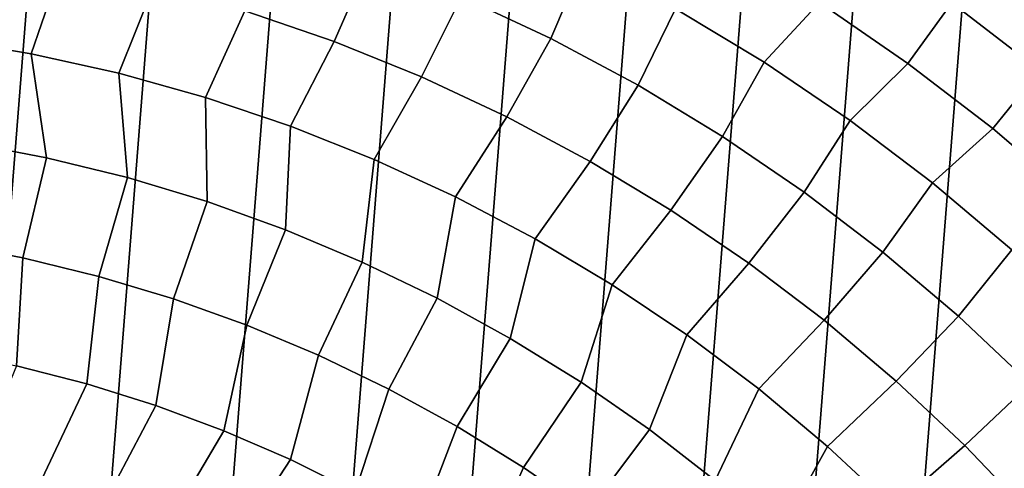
# Model space of a CAD drawing. Header units: metres. Extents: x -167 to 28, y -50 to 27.
# Tile 316 of 331: x 3.61 to 14.98, y 14.42 to 19.59. Entities that reach past the tile are written whole.
import ezdxf

# ---------------------------------------------------------------- set-up
doc = ezdxf.new("R2010")
doc.units = ezdxf.units.M
doc.layers.add('solid_12_065_011_XXX', color=7, linetype='CONTINUOUS')

msp = doc.modelspace()

# ---------------------------------------------------------------- linework, layer by layer
at = {"layer": 'solid_12_065_011_XXX'}
for points in [[(4.207098, 26.262609, 0.2), (0.022623, -26.597439, 0.2), (-1.392003, -26.561003, 0.2), (2.802653, 26.449375, 0.2)], [(5.599999, 26.00124, 0.2), (1.438912, -26.558498, 0.2), (0.022623, -26.597439, 0.2), (4.207098, 26.262609, 0.2)], [(6.976521, 25.666178, 0.2), (2.851502, -26.444155, 0.2), (1.438912, -26.558498, 0.2), (5.599999, 26.00124, 0.2)], [(8.333064, 25.258354, 0.2), (4.255505, -26.254814, 0.2), (2.851502, -26.444155, 0.2), (6.976521, 25.666178, 0.2)], [(9.666076, 24.778851, 0.2), (5.647253, -25.991018, 0.2), (4.255505, -26.254814, 0.2), (8.333064, 25.258354, 0.2)], [(10.971596, 24.229086, 0.2), (7.02309, -25.653473, 0.2), (5.647253, -25.991018, 0.2), (9.666076, 24.778851, 0.2)], [(12.24579, 23.610701, 0.2), (8.378925, -25.243179, 0.2), (7.02309, -25.653473, 0.2), (10.971596, 24.229086, 0.2)], [(13.485169, 22.925415, 0.2), (9.71078, -24.761368, 0.2), (8.378925, -25.243179, 0.2), (12.24579, 23.610701, 0.2)], [(14.686287, 22.175152, 0.2), (11.015003, -24.209381, 0.2), (9.71078, -24.761368, 0.2), (13.485169, 22.925415, 0.2)], [(15.845693, 21.362082, 0.2), (12.287968, -23.588774, 0.2), (11.015003, -24.209381, 0.2), (14.686287, 22.175152, 0.2)], [(16.960054, 20.48856, 0.2), (13.526011, -22.901344, 0.2), (12.287968, -23.588774, 0.2), (15.845693, 21.362082, 0.2)], [(9.047317, 20.78776, 134.024979), (8.714443, 19.862255, 135.144974), (9.746789, 19.376554, 135.144974), (10.130592, 20.281914, 134.024979)], [(7.657987, 20.293003, 135.144974), (6.580342, 20.667604, 135.144974), (6.212433, 19.696762, 136.214035), (7.241724, 19.342031, 136.214035)], [(14.376226, 19.787178, 131.643692), (13.320943, 20.512453, 131.643692), (12.847616, 19.790266, 132.856903), (13.865906, 19.090639, 132.856903)], [(18.026325, 19.556995, 0.2), (14.725575, -22.149086, 0.2), (13.526011, -22.901344, 0.2), (16.960054, 20.48856, 0.2)], [(2.72429, 19.37339, 137.229401), (3.746839, 19.201855, 137.229401), (4.10497, 20.241194, 136.214035), (3.032655, 20.429384, 136.214035)], [(12.847616, 19.790266, 132.856903), (11.794101, 20.435631, 132.856903), (11.185695, 19.719664, 134.024979), (12.209691, 19.102575, 134.024979)], [(15.896284, 19.630276, 130.388458), (14.84713, 20.43532, 130.388458), (14.376226, 19.787178, 131.643692), (15.392105, 19.007666, 131.643692)], [(3.746839, 19.201855, 137.229401), (4.758864, 18.976385, 137.229401), (5.165879, 19.996761, 136.214035), (4.10497, 20.241194, 136.214035)], [(8.714443, 19.862255, 135.144974), (7.657987, 20.293003, 135.144974), (7.241724, 19.342031, 136.214035), (8.250893, 18.933556, 136.214035)], [(10.130592, 20.281914, 134.024979), (9.746789, 19.376554, 135.144974), (10.752168, 18.83724, 135.144974), (11.185695, 19.719664, 134.024979)], [(4.758864, 18.976385, 137.229401), (5.757524, 18.697618, 137.229401), (6.212433, 19.696762, 136.214035), (5.165879, 19.996761, 136.214035)], [(9.746789, 19.376554, 135.144974), (8.714443, 19.862255, 135.144974), (8.250893, 18.933556, 136.214035), (9.237135, 18.472467, 136.214035)], [(13.865906, 19.090639, 132.856903), (12.847616, 19.790266, 132.856903), (12.209691, 19.102575, 134.024979), (13.199733, 18.432362, 134.024979)], [(15.392105, 19.007666, 131.643692), (14.376226, 19.787178, 131.643692), (13.865906, 19.090639, 132.856903), (14.846179, 18.338671, 132.856903)], [(5.757524, 18.697618, 137.229401), (6.740012, 18.366335, 137.229401), (7.241724, 19.342031, 136.214035), (6.212433, 19.696762, 136.214035)], [(11.185695, 19.719664, 134.024979), (10.752168, 18.83724, 135.144974), (11.727797, 18.245808, 135.144974), (12.209691, 19.102575, 134.024979)], [(19.041513, 18.570009, 0.2), (15.883376, -21.334078, 0.2), (14.725575, -22.149086, 0.2), (18.026325, 19.556995, 0.2)], [(3.923942, 18.002207, 138.188522), (3.746839, 19.201855, 137.229401), (2.72429, 19.37339, 137.229401), (2.98002, 18.182306, 138.188522)], [(6.740012, 18.366335, 137.229401), (7.703569, 17.983465, 137.229401), (8.250893, 18.933556, 136.214035), (7.241724, 19.342031, 136.214035)], [(10.752168, 18.83724, 135.144974), (9.746789, 19.376554, 135.144974), (9.237135, 18.472467, 136.214035), (10.19771, 17.960051, 136.214035)], [(4.857191, 17.773138, 138.188522), (4.758864, 18.976385, 137.229401), (3.746839, 19.201855, 137.229401), (3.923942, 18.002207, 138.188522)], [(12.209691, 19.102575, 134.024979), (11.727797, 18.245808, 135.144974), (12.670978, 17.603893, 135.144974), (13.199733, 18.432362, 134.024979)], [(14.846179, 18.338671, 132.856903), (13.865906, 19.090639, 132.856903), (13.199733, 18.432362, 134.024979), (14.153067, 17.71089, 134.024979)], [(16.365795, 18.176056, 131.643692), (15.392105, 19.007666, 131.643692), (14.846179, 18.338671, 132.856903), (15.785747, 17.536421, 132.856903)], [(5.777227, 17.495726, 138.188522), (5.757524, 18.697618, 137.229401), (4.758864, 18.976385, 137.229401), (4.857191, 17.773138, 138.188522)], [(7.703569, 17.983465, 137.229401), (8.64549, 17.550087, 137.229401), (9.237135, 18.472467, 136.214035), (8.250893, 18.933556, 136.214035)], [(11.727797, 18.245808, 135.144974), (10.752168, 18.83724, 135.144974), (10.19771, 17.960051, 136.214035), (11.129948, 17.39773, 136.214035)], [(6.681548, 17.170721, 138.188522), (6.740012, 18.366335, 137.229401), (5.757524, 18.697618, 137.229401), (5.777227, 17.495726, 138.188522)], [(8.64549, 17.550087, 137.229401), (9.563128, 17.067413, 137.229401), (10.19771, 17.960051, 136.214035), (9.237135, 18.472467, 136.214035)], [(13.199733, 18.432362, 134.024979), (12.670978, 17.603893, 135.144974), (13.5791, 16.913273, 135.144974), (14.153067, 17.71089, 134.024979)], [(7.567695, 16.799011, 138.188522), (7.703569, 17.983465, 137.229401), (6.740012, 18.366335, 137.229401), (6.681548, 17.170721, 138.188522)], [(15.785747, 17.536421, 132.856903), (14.846179, 18.338671, 132.856903), (14.153067, 17.71089, 134.024979), (15.067041, 16.940165, 134.024979)], [(12.670978, 17.603893, 135.144974), (11.727797, 18.245808, 135.144974), (11.129948, 17.39773, 136.214035), (12.03126, 16.787064, 136.214035)], [(2.766811, 17.015362, 139.088928), (3.650966, 16.847795, 139.088928), (3.923942, 18.002207, 138.188522), (2.98002, 18.182306, 138.188522)], [(3.650966, 16.847795, 139.088928), (4.525172, 16.634319, 139.088928), (4.857191, 17.773138, 138.188522), (3.923942, 18.002207, 138.188522)], [(8.433256, 16.381603, 138.188522), (8.64549, 17.550087, 137.229401), (7.703569, 17.983465, 137.229401), (7.567695, 16.799011, 138.188522)], [(9.563128, 17.067413, 137.229401), (10.453905, 16.536804, 137.229401), (11.129948, 17.39773, 136.214035), (10.19771, 17.960051, 136.214035)], [(4.525172, 16.634319, 139.088928), (5.387047, 16.375515, 139.088928), (5.777227, 17.495726, 138.188522), (4.857191, 17.773138, 138.188522)], [(14.153067, 17.71089, 134.024979), (13.5791, 16.913273, 135.144974), (14.449652, 16.175856, 135.144974), (15.067041, 16.940165, 134.024979)], [(9.275878, 15.919638, 138.188522), (9.563128, 17.067413, 137.229401), (8.64549, 17.550087, 137.229401), (8.433256, 16.381603, 138.188522)], [(13.5791, 16.913273, 135.144974), (12.670978, 17.603893, 135.144974), (12.03126, 16.787064, 136.214035), (12.899139, 16.129753, 136.214035)], [(5.387047, 16.375515, 139.088928), (6.234242, 16.072086, 139.088928), (6.681548, 17.170721, 138.188522), (5.777227, 17.495726, 138.188522)], [(10.453905, 16.536804, 137.229401), (11.315321, 15.959747, 137.229401), (12.03126, 16.787064, 136.214035), (11.129948, 17.39773, 136.214035)], [(6.234242, 16.072086, 139.088928), (7.06445, 15.724863, 139.088928), (7.567695, 16.799011, 138.188522), (6.681548, 17.170721, 138.188522)], [(10.093268, 15.414367, 138.188522), (10.453905, 16.536804, 137.229401), (9.563128, 17.067413, 137.229401), (9.275878, 15.919638, 138.188522)], [(3.576306, 15.604291, 139.928345), (3.650966, 16.847795, 139.088928), (2.766811, 17.015362, 139.088928), (2.755995, 15.769856, 139.928345)], [(15.067041, 16.940165, 134.024979), (14.449652, 16.175856, 135.144974), (15.280224, 15.393683, 135.144974), (15.939116, 16.12233, 134.024979)], [(4.386845, 15.396086, 139.928345), (4.525172, 16.634319, 139.088928), (3.650966, 16.847795, 139.088928), (3.576306, 15.604291, 139.928345)], [(14.449652, 16.175856, 135.144974), (13.5791, 16.913273, 135.144974), (12.899139, 16.129753, 136.214035), (13.731177, 15.427622, 136.214035)], [(7.06445, 15.724863, 139.088928), (7.875406, 15.334788, 139.088928), (8.433256, 16.381603, 138.188522), (7.567695, 16.799011, 138.188522)], [(11.315321, 15.959747, 137.229401), (12.144955, 15.337864, 137.229401), (12.899139, 16.129753, 136.214035), (12.03126, 16.787064, 136.214035)], [(5.185396, 15.145809, 139.928345), (5.387047, 16.375515, 139.088928), (4.525172, 16.634319, 139.088928), (4.386845, 15.396086, 139.928345)], [(10.883203, 14.867167, 138.188522), (11.315321, 15.959747, 137.229401), (10.453905, 16.536804, 137.229401), (10.093268, 15.414367, 138.188522)], [(5.969778, 14.854145, 139.928345), (6.234242, 16.072086, 139.088928), (5.387047, 16.375515, 139.088928), (5.185396, 15.145809, 139.928345)], [(7.875406, 15.334788, 139.088928), (8.664902, 14.902927, 139.088928), (9.275878, 15.919638, 138.188522), (8.433256, 16.381603, 138.188522)], [(15.280224, 15.393683, 135.144974), (14.449652, 16.175856, 135.144974), (13.731177, 15.427622, 136.214035), (14.52506, 14.682622, 136.214035)], [(6.737846, 14.521891, 139.928345), (7.06445, 15.724863, 139.088928), (6.234242, 16.072086, 139.088928), (5.969778, 14.854145, 139.928345)], [(12.144955, 15.337864, 137.229401), (12.940477, 14.672902, 137.229401), (13.731177, 15.427622, 136.214035), (12.899139, 16.129753, 136.214035)], [(8.664902, 14.902927, 139.088928), (9.430786, 14.430455, 139.088928), (10.093268, 15.414367, 138.188522), (9.275878, 15.919638, 138.188522)], [(11.643534, 14.279527, 138.188522), (12.144955, 15.337864, 137.229401), (11.315321, 15.959747, 137.229401), (10.883203, 14.867167, 138.188522)], [(7.487503, 14.149953, 139.928345), (7.875406, 15.334788, 139.088928), (7.06445, 15.724863, 139.088928), (6.737846, 14.521891, 139.928345)], [(3.082909, 14.412053, 140.70462), (3.838824, 14.229372, 140.70462), (4.386845, 15.396086, 139.928345), (3.576306, 15.604291, 139.928345)], [(3.838824, 14.229372, 140.70462), (4.584051, 14.007073, 140.70462), (5.185396, 15.145809, 139.928345), (4.386845, 15.396086, 139.928345)], [(9.430786, 14.430455, 139.088928), (10.170972, 13.91866, 139.088928), (10.883203, 14.867167, 138.188522), (10.093268, 15.414367, 138.188522)], [(12.940477, 14.672902, 137.229401), (13.699655, 13.966727, 137.229401), (14.52506, 14.682622, 136.214035), (13.731177, 15.427622, 136.214035)], [(16.06852, 14.56892, 135.144974), (15.280224, 15.393683, 135.144974), (14.52506, 14.682622, 136.214035), (15.278582, 13.896823, 136.214035)], [(8.216699, 13.739349, 139.928345), (8.664902, 14.902927, 139.088928), (7.875406, 15.334788, 139.088928), (7.487503, 14.149953, 139.928345)], [(12.372193, 13.653044, 138.188522), (12.940477, 14.672902, 137.229401), (12.144955, 15.337864, 137.229401), (11.643534, 14.279527, 138.188522)], [(4.584051, 14.007073, 140.70462), (5.316514, 13.745773, 140.70462), (5.969778, 14.854145, 139.928345), (5.185396, 15.145809, 139.928345)], [(8.923442, 13.291202, 139.928345), (9.430786, 14.430455, 139.088928), (8.664902, 14.902927, 139.088928), (8.216699, 13.739349, 139.928345)], [(5.316514, 13.745773, 140.70462), (6.034174, 13.446202, 140.70462), (6.737846, 14.521891, 139.928345), (5.969778, 14.854145, 139.928345)], [(10.170972, 13.91866, 139.088928), (10.883441, 13.368937, 139.088928), (11.643534, 14.279527, 138.188522), (10.883203, 14.867167, 138.188522)], [(13.067198, 12.989423, 138.188522), (13.699655, 13.966727, 137.229401), (12.940477, 14.672902, 137.229401), (12.372193, 13.653044, 138.188522)], [(13.699655, 13.966727, 137.229401), (14.420353, 13.221325, 137.229401), (15.278582, 13.896823, 136.214035), (14.52506, 14.682622, 136.214035)], [(6.034174, 13.446202, 140.70462), (6.735034, 13.109193, 140.70462), (7.487503, 14.149953, 139.928345), (6.737846, 14.521891, 139.928345)], [(9.605802, 12.806735, 139.928345), (10.170972, 13.91866, 139.088928), (9.430786, 14.430455, 139.088928), (8.923442, 13.291202, 139.928345)]]:
    msp.add_3dface(points, dxfattribs=at)

doc.saveas('drawing.dxf')
